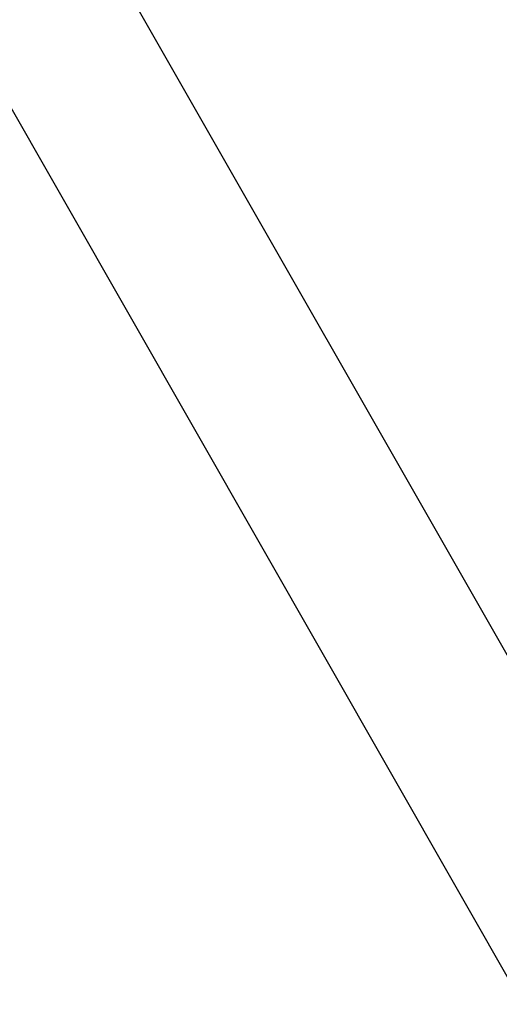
# Model space of a CAD drawing. Header units: millimetres. Extents: x -491 to 2059, y -393 to 795.
# Tile 301 of 323: x 1629 to 1662, y 3 to 70. Entities that reach past the tile are written whole.
import ezdxf

# ---------------------------------------------------------------- set-up
doc = ezdxf.new("R2010")
doc.units = ezdxf.units.MM
doc.header["$LTSCALE"] = 462.55
doc.layers.get('0').update_dxf_attribs({"linetype": 'CONTINUOUS'})
for name, color, linetype in [('DR1SM11A1001_ABL95', 7, 'CONTINUOUS'), ('DR1SM11P1003_PBL96', 7, 'CONTINUOUS'), ('오른쪽_7_VBL87', 7, 'CONTINUOUS')]:
    doc.layers.add(name, color=color, linetype=linetype)

# ---------------------------------------------------------------- blocks, each defined once
blk = doc.blocks.new('DR1SM11P1003_PBL96', base_point=(2988.4, 1059.51))
at = {"layer": 'DR1SM11P1003_PBL96', "color": 7}
for p, q in [((3371.95, 762.27), (3008.13, 1398.96)), ((2988.4, 1378.67), (3376.59, 699.33))]:
    blk.add_line(p, q, dxfattribs=at)
blk = doc.blocks.new('DR1SM11A1001_ABL95', base_point=(2988.4, 1064.51))
at = {"layer": 'DR1SM11P1003_PBL96'}
blk.add_blockref('DR1SM11P1003_PBL96', (2988.4, 1059.51), dxfattribs=at)
blk = doc.blocks.new('오른쪽_7_VBL87', base_point=(2988.4, 1104.51))
at = {"layer": 'DR1SM11A1001_ABL95'}
blk.add_blockref('DR1SM11A1001_ABL95', (2988.4, 1064.51), dxfattribs=at)
blk = doc.blocks.new('EEEEE')
at = {"layer": '오른쪽_7_VBL87'}
blk.add_blockref('오른쪽_7_VBL87', (2988.396, 1104.509), dxfattribs=at)

msp = doc.modelspace()

# ---------------------------------------------------------------- block references
at = {"xscale": 0.4, "yscale": 0.4, "zscale": 0.4}
msp.add_blockref('EEEEE', (379.168, -392.534), dxfattribs=at)

doc.saveas('drawing.dxf')
